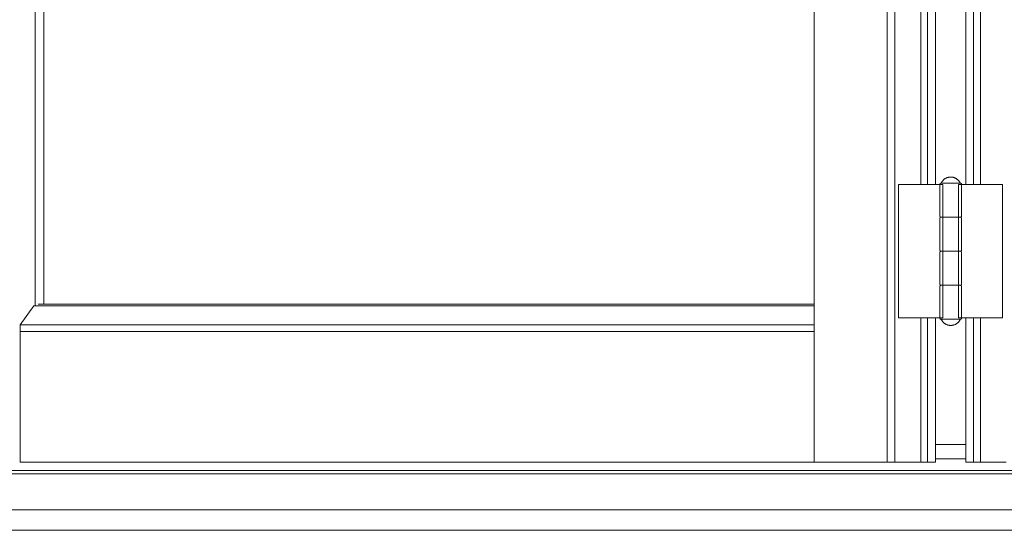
# Model space of a CAD drawing. Header units: inches. Extents: x 424 to 2043, y -237 to 445.
# Tile 723 of 965: x 860.279 to 861.002, y 212.097 to 212.472. Entities that reach past the tile are written whole.
import ezdxf

# ---------------------------------------------------------------- set-up
doc = ezdxf.new("R2010")
doc.units = ezdxf.units.IN
doc.header["$MEASUREMENT"] = 0
doc.layers.add('A-DOOR', color=31, linetype='Continuous', lineweight=9)

# ---------------------------------------------------------------- blocks, each defined once
blk = doc.blocks.new('5-panel_Bi-fold_external_door_10806 - Type 1-239811-Section 1')
at = {"layer": 'A-DOOR'}
for p, q in [((-116.02398, -0.189), (-116.02398, -2.95)), ((-115.97048, -0.189), (-115.97048, -2.95)), ((-115.9648, -0.189), (-115.9648, -2.95)), ((-116.59609, -2.83521), (-116.59609, -0.27429)), ((-116.58949, -2.83393), (-116.58949, -0.27557)), ((-115.94558, -1.786), (-115.94558, -2.74555)), ((-115.94066, -2.74604), (-115.94066, -1.786)), ((-115.93497, -1.786), (-115.93497, -2.74604)), ((-115.91258, -2.74604), (-115.91258, -1.786)), ((-115.90694, -1.786), (-115.90694, -2.74604)), ((-115.90197, -2.74555), (-115.90197, -1.786)), ((-115.96195, -2.74604), (-115.96019, -2.74604)), ((-115.96195, -2.84404), (-115.96195, -2.74604)), ((-115.96019, -2.74604), (-115.95807, -2.74604)), ((-115.95807, -2.74604), (-115.94691, -2.74604)), ((-115.94691, -2.74604), (-115.94459, -2.74604)), ((-115.94459, -2.74604), (-115.94227, -2.74604)), ((-115.94227, -2.74604), (-115.94066, -2.74604)), ((-115.94066, -2.74604), (-115.93497, -2.74604)), ((-115.93497, -2.74604), (-115.92957, -2.74604)), ((-115.93172, -2.74604), (-115.93172, -2.76904)), ((-115.92375, -2.74504), (-115.9298, -2.74504)), ((-115.92957, -2.74604), (-115.92957, -2.84404)), ((-115.91768, -2.74504), (-115.92375, -2.74504)), ((-115.91792, -2.74604), (-115.91258, -2.74604)), ((-115.91792, -2.84404), (-115.91792, -2.74604)), ((-115.91572, -2.76904), (-115.91572, -2.74604)), ((-115.91258, -2.74604), (-115.90694, -2.74604)), ((-115.90694, -2.74604), (-115.90533, -2.74604)), ((-115.90533, -2.74604), (-115.90302, -2.74604)), ((-115.90302, -2.74604), (-115.9007, -2.74604)), ((-115.9007, -2.74604), (-115.88965, -2.74604)), ((-115.88965, -2.74604), (-115.88752, -2.74604)), ((-115.88752, -2.74604), (-115.88575, -2.74604)), ((-115.88575, -2.74604), (-115.88575, -2.84404)), ((-115.93172, -2.77104), (-115.93172, -2.79404)), ((-115.92966, -2.77004), (-115.92375, -2.77004)), ((-115.92369, -2.77004), (-115.92965, -2.77004)), ((-115.92375, -2.77004), (-115.91783, -2.77004)), ((-115.91782, -2.77004), (-115.92369, -2.77004)), ((-115.91572, -2.79404), (-115.91572, -2.77104)), ((-115.93172, -2.79604), (-115.93172, -2.81904)), ((-115.92966, -2.79504), (-115.92375, -2.79504)), ((-115.92369, -2.79504), (-115.92965, -2.79504)), ((-115.92375, -2.79504), (-115.91783, -2.79504)), ((-115.91782, -2.79504), (-115.92369, -2.79504)), ((-115.91572, -2.81904), (-115.91572, -2.79604)), ((-115.93172, -2.82104), (-115.93172, -2.84404)), ((-115.92966, -2.82004), (-115.92375, -2.82004)), ((-115.92369, -2.82004), (-115.92965, -2.82004)), ((-115.92375, -2.82004), (-115.91783, -2.82004)), ((-115.91782, -2.82004), (-115.92369, -2.82004)), ((-115.91572, -2.84404), (-115.91572, -2.82104)), ((-116.02398, -2.83393), (-116.59367, -2.83393)), ((-116.60693, -2.84909), (-116.59706, -2.83521)), ((-116.02398, -2.83521), (-116.59706, -2.83521)), ((-115.96019, -2.84404), (-115.96195, -2.84404)), ((-115.95807, -2.84404), (-115.96019, -2.84404)), ((-115.94691, -2.84404), (-115.95807, -2.84404)), ((-115.94459, -2.84404), (-115.94691, -2.84404)), ((-115.94558, -2.84404), (-115.94558, -2.95)), ((-115.94227, -2.84404), (-115.94459, -2.84404)), ((-115.94066, -2.84404), (-115.94227, -2.84404)), ((-115.93497, -2.84404), (-115.94066, -2.84404)), ((-115.94066, -2.95), (-115.94066, -2.84404)), ((-115.92957, -2.84404), (-115.93497, -2.84404)), ((-115.93497, -2.84404), (-115.93497, -2.95)), ((-115.9298, -2.84504), (-115.92375, -2.84504)), ((-115.92375, -2.84504), (-115.91768, -2.84504)), ((-115.91258, -2.84404), (-115.91792, -2.84404)), ((-115.91258, -2.95), (-115.91258, -2.84404)), ((-115.90694, -2.84404), (-115.91258, -2.84404)), ((-115.90533, -2.84404), (-115.90694, -2.84404)), ((-115.90694, -2.84404), (-115.90694, -2.95)), ((-115.90302, -2.84404), (-115.90533, -2.84404)), ((-115.9007, -2.84404), (-115.90302, -2.84404)), ((-115.90197, -2.95), (-115.90197, -2.84404)), ((-115.88965, -2.84404), (-115.9007, -2.84404)), ((-115.88752, -2.84404), (-115.88965, -2.84404)), ((-115.88575, -2.84404), (-115.88752, -2.84404)), ((-116.60699, -2.85406), (-116.60693, -2.84909)), ((-116.60699, -2.95), (-116.60699, -2.85406)), ((-116.02398, -2.85406), (-116.60699, -2.85406)), ((-116.02398, -2.84909), (-116.60693, -2.84909)), ((-115.91258, -2.937), (-115.93497, -2.937)), ((-115.91244, -2.9474), (-115.93511, -2.9474)), ((-115.20687, -2.956), (-116.63502, -2.956)), ((-116.02398, -2.95), (-116.60699, -2.95)), ((-115.97048, -2.95), (-116.02398, -2.95)), ((-115.9648, -2.95), (-115.97048, -2.95)), ((-115.94558, -2.95), (-115.9648, -2.95)), ((-115.94066, -2.95), (-115.94558, -2.95)), ((-115.93497, -2.95), (-115.94066, -2.95)), ((-115.90694, -2.95), (-115.91258, -2.95)), ((-115.90197, -2.95), (-115.90694, -2.95)), ((-115.88302, -2.95), (-115.90197, -2.95)), ((-116.63084, -2.9585), (-115.21107, -2.9585)), ((-113.66392, -2.98495), (-118.57587, -2.98495)), ((-118.57586, -3), (-113.66391, -3))]:
    blk.add_line(p, q, dxfattribs=at)
at = {"layer": 'A-DOOR', "flags": 128}
for points in [[(-115.93172, -2.74604), (-115.93172, -2.746), (-115.93172, -2.74596), (-115.93172, -2.74592), (-115.93171, -2.74588), (-115.9317, -2.74584), (-115.93169, -2.7458), (-115.93168, -2.74576), (-115.93167, -2.74572), (-115.93166, -2.74569), (-115.93164, -2.74565), (-115.93163, -2.74561), (-115.93161, -2.74558), (-115.93159, -2.74554), (-115.93157, -2.74551), (-115.93155, -2.74547), (-115.93153, -2.74544), (-115.9315, -2.74541), (-115.93148, -2.74538), (-115.93145, -2.74535), (-115.93142, -2.74532), (-115.93139, -2.74529), (-115.93136, -2.74527), (-115.93133, -2.74524), (-115.9313, -2.74522), (-115.93126, -2.7452), (-115.93123, -2.74518), (-115.93119, -2.74516), (-115.93116, -2.74514), (-115.93112, -2.74512), (-115.93109, -2.74511), (-115.93105, -2.74509), (-115.93101, -2.74508), (-115.93097, -2.74507), (-115.93093, -2.74506), (-115.93089, -2.74505), (-115.93085, -2.74505), (-115.93081, -2.74504), (-115.93077, -2.74504), (-115.93073, -2.74504), (-115.93072, -2.74504)], [(-115.93072, -2.74504), (-115.93059, -2.74476), (-115.93045, -2.74449), (-115.93029, -2.74422), (-115.93013, -2.74396), (-115.92995, -2.74371), (-115.92976, -2.74347), (-115.92957, -2.74323), (-115.92936, -2.743), (-115.92915, -2.74278), (-115.92893, -2.74257), (-115.9287, -2.74236), (-115.92846, -2.74217), (-115.92821, -2.74198), (-115.92796, -2.74181), (-115.9277, -2.74164), (-115.92743, -2.74149), (-115.92716, -2.74135), (-115.92688, -2.74122), (-115.9266, -2.7411), (-115.92631, -2.74099), (-115.92602, -2.74089), (-115.92572, -2.7408), (-115.92542, -2.74073), (-115.92512, -2.74067), (-115.92482, -2.74062), (-115.92451, -2.74058), (-115.92421, -2.74055), (-115.9239, -2.74054), (-115.92372, -2.74054)], [(-115.92375, -2.74504), (-115.92403, -2.74504), (-115.92431, -2.74504), (-115.92459, -2.74504), (-115.92487, -2.74504), (-115.92514, -2.74504), (-115.92542, -2.74504), (-115.92569, -2.74504), (-115.92596, -2.74504), (-115.92622, -2.74504), (-115.92648, -2.74504), (-115.92673, -2.74504), (-115.92698, -2.74504), (-115.92723, -2.74504), (-115.92747, -2.74504), (-115.9277, -2.74504), (-115.92793, -2.74504), (-115.92815, -2.74504), (-115.92836, -2.74504), (-115.92857, -2.74504), (-115.92877, -2.74504), (-115.92896, -2.74504), (-115.92914, -2.74504), (-115.92931, -2.74504), (-115.92948, -2.74504), (-115.92963, -2.74504), (-115.92978, -2.74504), (-115.92991, -2.74504), (-115.93004, -2.74504), (-115.93015, -2.74504), (-115.93026, -2.74504), (-115.93035, -2.74504), (-115.93044, -2.74504), (-115.93051, -2.74504), (-115.93058, -2.74504), (-115.93063, -2.74504), (-115.93067, -2.74504), (-115.9307, -2.74504), (-115.93072, -2.74504), (-115.93072, -2.74504)], [(-115.93072, -2.74504), (-115.93072, -2.74504), (-115.9307, -2.74504), (-115.93067, -2.74504), (-115.93063, -2.74504), (-115.93058, -2.74504), (-115.93052, -2.74504), (-115.93045, -2.74504), (-115.93037, -2.74504), (-115.93027, -2.74504), (-115.93017, -2.74504), (-115.93006, -2.74504), (-115.92993, -2.74504), (-115.9298, -2.74504), (-115.92965, -2.74504), (-115.9295, -2.74504), (-115.92934, -2.74504), (-115.92917, -2.74504)], [(-115.91672, -2.74504), (-115.91673, -2.74504), (-115.91675, -2.74504), (-115.91677, -2.74504), (-115.91681, -2.74504), (-115.91686, -2.74504), (-115.91692, -2.74504), (-115.917, -2.74504), (-115.91708, -2.74504), (-115.91717, -2.74504), (-115.91728, -2.74504), (-115.91739, -2.74504), (-115.91751, -2.74504), (-115.91765, -2.74504), (-115.91779, -2.74504), (-115.91795, -2.74504), (-115.91811, -2.74504), (-115.91828, -2.74504), (-115.91846, -2.74504), (-115.91865, -2.74504), (-115.91885, -2.74504), (-115.91905, -2.74504), (-115.91926, -2.74504), (-115.91948, -2.74504), (-115.91971, -2.74504), (-115.91994, -2.74504), (-115.92018, -2.74504), (-115.92042, -2.74504), (-115.92067, -2.74504), (-115.92093, -2.74504), (-115.92119, -2.74504), (-115.92145, -2.74504), (-115.92172, -2.74504), (-115.92199, -2.74504), (-115.92226, -2.74504), (-115.92253, -2.74504), (-115.92281, -2.74504), (-115.92309, -2.74504), (-115.92337, -2.74504), (-115.92365, -2.74504), (-115.92375, -2.74504)], [(-115.92372, -2.74054), (-115.92342, -2.74055), (-115.92311, -2.74056), (-115.9228, -2.74059), (-115.9225, -2.74064), (-115.92219, -2.74069), (-115.92189, -2.74076), (-115.9216, -2.74084), (-115.9213, -2.74093), (-115.92101, -2.74103), (-115.92073, -2.74115), (-115.92045, -2.74127), (-115.92017, -2.74141), (-115.9199, -2.74156), (-115.91964, -2.74171), (-115.91938, -2.74188), (-115.91913, -2.74206), (-115.91889, -2.74225), (-115.91865, -2.74245), (-115.91842, -2.74266), (-115.9182, -2.74287), (-115.91799, -2.7431), (-115.91779, -2.74333), (-115.9176, -2.74357), (-115.91742, -2.74382), (-115.91725, -2.74408), (-115.91709, -2.74434), (-115.91694, -2.74461), (-115.9168, -2.74488), (-115.91672, -2.74504)], [(-115.91831, -2.74504), (-115.91814, -2.74504), (-115.91797, -2.74504), (-115.91782, -2.74504), (-115.91767, -2.74504), (-115.91754, -2.74504), (-115.91741, -2.74504), (-115.91729, -2.74504), (-115.91719, -2.74504), (-115.91709, -2.74504), (-115.91701, -2.74504), (-115.91693, -2.74504), (-115.91687, -2.74504), (-115.91682, -2.74504), (-115.91678, -2.74504), (-115.91675, -2.74504), (-115.91673, -2.74504), (-115.91672, -2.74504)], [(-115.91672, -2.74504), (-115.91668, -2.74504), (-115.91664, -2.74504), (-115.9166, -2.74505), (-115.91656, -2.74505), (-115.91652, -2.74506), (-115.91649, -2.74507), (-115.91645, -2.74508), (-115.91641, -2.74509), (-115.91637, -2.7451), (-115.91633, -2.74512), (-115.9163, -2.74513), (-115.91626, -2.74515), (-115.91623, -2.74517), (-115.91619, -2.74519), (-115.91616, -2.74521), (-115.91613, -2.74524), (-115.91609, -2.74526), (-115.91606, -2.74529), (-115.91603, -2.74531), (-115.91601, -2.74534), (-115.91598, -2.74537), (-115.91595, -2.7454), (-115.91593, -2.74543), (-115.9159, -2.74547), (-115.91588, -2.7455), (-115.91586, -2.74553), (-115.91584, -2.74557), (-115.91582, -2.7456), (-115.91581, -2.74564), (-115.91579, -2.74568), (-115.91578, -2.74571), (-115.91577, -2.74575), (-115.91575, -2.74579), (-115.91575, -2.74583), (-115.91574, -2.74587), (-115.91573, -2.74591), (-115.91573, -2.74595), (-115.91572, -2.74599), (-115.91572, -2.74603), (-115.91572, -2.74604)], [(-115.93072, -2.77004), (-115.93076, -2.77004), (-115.9308, -2.77004), (-115.93084, -2.77003), (-115.93088, -2.77003), (-115.93092, -2.77002), (-115.93096, -2.77001), (-115.931, -2.77), (-115.93104, -2.76999), (-115.93108, -2.76997), (-115.93111, -2.76996), (-115.93115, -2.76994), (-115.93119, -2.76993), (-115.93122, -2.76991), (-115.93125, -2.76989), (-115.93129, -2.76986), (-115.93132, -2.76984), (-115.93135, -2.76982), (-115.93138, -2.76979), (-115.93141, -2.76976), (-115.93144, -2.76974), (-115.93147, -2.76971), (-115.93149, -2.76968), (-115.93152, -2.76964), (-115.93154, -2.76961), (-115.93157, -2.76958), (-115.93159, -2.76955), (-115.93161, -2.76951), (-115.93162, -2.76947), (-115.93164, -2.76944), (-115.93166, -2.7694), (-115.93167, -2.76936), (-115.93168, -2.76933), (-115.93169, -2.76929), (-115.9317, -2.76925), (-115.93171, -2.76921), (-115.93172, -2.76917), (-115.93172, -2.76913), (-115.93172, -2.76909), (-115.93172, -2.76905), (-115.93172, -2.76904)], [(-115.93172, -2.77104), (-115.93172, -2.771), (-115.93172, -2.77096), (-115.93172, -2.77092), (-115.93171, -2.77088), (-115.9317, -2.77084), (-115.93169, -2.7708), (-115.93168, -2.77076), (-115.93167, -2.77072), (-115.93166, -2.77069), (-115.93164, -2.77065), (-115.93163, -2.77061), (-115.93161, -2.77058), (-115.93159, -2.77054), (-115.93157, -2.77051), (-115.93155, -2.77047), (-115.93153, -2.77044), (-115.9315, -2.77041), (-115.93148, -2.77038), (-115.93145, -2.77035), (-115.93142, -2.77032), (-115.93139, -2.77029), (-115.93136, -2.77027), (-115.93133, -2.77024), (-115.9313, -2.77022), (-115.93126, -2.7702), (-115.93123, -2.77018), (-115.93119, -2.77016), (-115.93116, -2.77014), (-115.93112, -2.77012), (-115.93109, -2.77011), (-115.93105, -2.77009), (-115.93101, -2.77008), (-115.93097, -2.77007), (-115.93093, -2.77006), (-115.93089, -2.77005), (-115.93085, -2.77005), (-115.93081, -2.77004), (-115.93077, -2.77004), (-115.93073, -2.77004), (-115.93072, -2.77004)], [(-115.92369, -2.77004), (-115.92397, -2.77004), (-115.92425, -2.77004), (-115.92453, -2.77004), (-115.92481, -2.77004), (-115.92508, -2.77004), (-115.92536, -2.77004), (-115.92563, -2.77004), (-115.9259, -2.77004), (-115.92616, -2.77004), (-115.92642, -2.77004), (-115.92668, -2.77004), (-115.92693, -2.77004), (-115.92717, -2.77004), (-115.92742, -2.77004), (-115.92765, -2.77004), (-115.92788, -2.77004), (-115.9281, -2.77004), (-115.92832, -2.77004), (-115.92852, -2.77004), (-115.92872, -2.77004), (-115.92892, -2.77004), (-115.9291, -2.77004), (-115.92927, -2.77004), (-115.92944, -2.77004), (-115.9296, -2.77004), (-115.92974, -2.77004), (-115.92988, -2.77004), (-115.93001, -2.77004), (-115.93013, -2.77004), (-115.93024, -2.77004), (-115.93033, -2.77004), (-115.93042, -2.77004), (-115.9305, -2.77004), (-115.93056, -2.77004), (-115.93062, -2.77004), (-115.93066, -2.77004), (-115.93069, -2.77004), (-115.93071, -2.77004), (-115.93072, -2.77004)], [(-115.93072, -2.77004), (-115.93072, -2.77004), (-115.9307, -2.77004), (-115.93067, -2.77004), (-115.93063, -2.77004), (-115.93058, -2.77004), (-115.93052, -2.77004), (-115.93045, -2.77004), (-115.93037, -2.77004), (-115.93027, -2.77004), (-115.93017, -2.77004), (-115.93006, -2.77004), (-115.92993, -2.77004), (-115.9298, -2.77004), (-115.92965, -2.77004), (-115.9295, -2.77004), (-115.92934, -2.77004), (-115.92917, -2.77004), (-115.92899, -2.77004), (-115.9288, -2.77004), (-115.9286, -2.77004), (-115.9284, -2.77004), (-115.92818, -2.77004), (-115.92796, -2.77004), (-115.92774, -2.77004), (-115.92751, -2.77004), (-115.92727, -2.77004), (-115.92702, -2.77004), (-115.92677, -2.77004), (-115.92652, -2.77004), (-115.92626, -2.77004), (-115.926, -2.77004), (-115.92573, -2.77004), (-115.92546, -2.77004), (-115.92519, -2.77004), (-115.92491, -2.77004), (-115.92464, -2.77004), (-115.92436, -2.77004), (-115.92408, -2.77004), (-115.9238, -2.77004), (-115.92375, -2.77004)], [(-115.92375, -2.77004), (-115.92403, -2.77004), (-115.92431, -2.77004), (-115.92459, -2.77004), (-115.92487, -2.77004), (-115.92514, -2.77004), (-115.92542, -2.77004), (-115.92569, -2.77004), (-115.92596, -2.77004), (-115.92622, -2.77004), (-115.92648, -2.77004), (-115.92673, -2.77004), (-115.92698, -2.77004), (-115.92723, -2.77004), (-115.92747, -2.77004), (-115.9277, -2.77004), (-115.92793, -2.77004), (-115.92815, -2.77004), (-115.92836, -2.77004), (-115.92857, -2.77004), (-115.92877, -2.77004), (-115.92896, -2.77004), (-115.92914, -2.77004), (-115.92931, -2.77004), (-115.92948, -2.77004), (-115.92963, -2.77004), (-115.92978, -2.77004), (-115.92991, -2.77004), (-115.93004, -2.77004), (-115.93015, -2.77004), (-115.93026, -2.77004), (-115.93035, -2.77004), (-115.93044, -2.77004), (-115.93051, -2.77004), (-115.93058, -2.77004), (-115.93063, -2.77004), (-115.93067, -2.77004), (-115.9307, -2.77004), (-115.93072, -2.77004), (-115.93072, -2.77004)], [(-115.93072, -2.77004), (-115.93072, -2.77004), (-115.9307, -2.77004), (-115.93067, -2.77004), (-115.93063, -2.77004), (-115.93058, -2.77004), (-115.93052, -2.77004), (-115.93045, -2.77004), (-115.93037, -2.77004), (-115.93027, -2.77004), (-115.93017, -2.77004), (-115.93006, -2.77004), (-115.92993, -2.77004), (-115.9298, -2.77004), (-115.92965, -2.77004)], [(-115.9295, -2.77004), (-115.92934, -2.77004), (-115.92917, -2.77004), (-115.92899, -2.77004), (-115.9288, -2.77004), (-115.9286, -2.77004), (-115.9284, -2.77004), (-115.92818, -2.77004), (-115.92796, -2.77004), (-115.92774, -2.77004), (-115.92751, -2.77004), (-115.92727, -2.77004), (-115.92702, -2.77004), (-115.92677, -2.77004), (-115.92652, -2.77004), (-115.92626, -2.77004), (-115.926, -2.77004), (-115.92573, -2.77004), (-115.92546, -2.77004), (-115.92519, -2.77004), (-115.92491, -2.77004), (-115.92464, -2.77004), (-115.92436, -2.77004), (-115.92408, -2.77004), (-115.9238, -2.77004), (-115.92369, -2.77004)], [(-115.92375, -2.77004), (-115.92347, -2.77004), (-115.9232, -2.77004), (-115.92292, -2.77004), (-115.92264, -2.77004), (-115.92236, -2.77004), (-115.92209, -2.77004), (-115.92182, -2.77004), (-115.92155, -2.77004), (-115.92129, -2.77004), (-115.92103, -2.77004), (-115.92077, -2.77004), (-115.92052, -2.77004), (-115.92027, -2.77004), (-115.92003, -2.77004), (-115.9198, -2.77004), (-115.91957, -2.77004), (-115.91935, -2.77004), (-115.91913, -2.77004), (-115.91892, -2.77004), (-115.91872, -2.77004), (-115.91853, -2.77004), (-115.91835, -2.77004), (-115.91817, -2.77004), (-115.91801, -2.77004), (-115.91785, -2.77004), (-115.9177, -2.77004), (-115.91756, -2.77004), (-115.91744, -2.77004), (-115.91732, -2.77004), (-115.91721, -2.77004), (-115.91711, -2.77004), (-115.91703, -2.77004), (-115.91695, -2.77004), (-115.91689, -2.77004), (-115.91683, -2.77004), (-115.91679, -2.77004), (-115.91676, -2.77004), (-115.91673, -2.77004), (-115.91672, -2.77004)], [(-115.91672, -2.77004), (-115.91673, -2.77004), (-115.91675, -2.77004), (-115.91677, -2.77004), (-115.91681, -2.77004), (-115.91686, -2.77004), (-115.91692, -2.77004), (-115.917, -2.77004), (-115.91708, -2.77004), (-115.91717, -2.77004), (-115.91728, -2.77004), (-115.91739, -2.77004), (-115.91751, -2.77004), (-115.91765, -2.77004), (-115.91779, -2.77004), (-115.91795, -2.77004), (-115.91811, -2.77004), (-115.91828, -2.77004), (-115.91846, -2.77004), (-115.91865, -2.77004), (-115.91885, -2.77004), (-115.91905, -2.77004), (-115.91926, -2.77004), (-115.91948, -2.77004), (-115.91971, -2.77004), (-115.91994, -2.77004), (-115.92018, -2.77004), (-115.92042, -2.77004), (-115.92067, -2.77004), (-115.92093, -2.77004), (-115.92119, -2.77004), (-115.92145, -2.77004), (-115.92172, -2.77004), (-115.92199, -2.77004), (-115.92226, -2.77004), (-115.92253, -2.77004), (-115.92281, -2.77004), (-115.92309, -2.77004), (-115.92337, -2.77004), (-115.92365, -2.77004), (-115.92375, -2.77004)], [(-115.91795, -2.77004), (-115.91811, -2.77004), (-115.91828, -2.77004), (-115.91846, -2.77004), (-115.91865, -2.77004), (-115.91885, -2.77004), (-115.91905, -2.77004), (-115.91926, -2.77004), (-115.91948, -2.77004), (-115.91971, -2.77004), (-115.91994, -2.77004), (-115.92018, -2.77004), (-115.92042, -2.77004), (-115.92067, -2.77004), (-115.92093, -2.77004), (-115.92119, -2.77004), (-115.92145, -2.77004), (-115.92172, -2.77004), (-115.92199, -2.77004), (-115.92226, -2.77004), (-115.92253, -2.77004), (-115.92281, -2.77004), (-115.92309, -2.77004), (-115.92337, -2.77004), (-115.92365, -2.77004), (-115.92369, -2.77004)], [(-115.92369, -2.77004), (-115.92341, -2.77004), (-115.92313, -2.77004), (-115.92285, -2.77004), (-115.92258, -2.77004), (-115.9223, -2.77004), (-115.92203, -2.77004), (-115.92176, -2.77004), (-115.92149, -2.77004), (-115.92123, -2.77004), (-115.92097, -2.77004), (-115.92071, -2.77004), (-115.92046, -2.77004), (-115.92022, -2.77004), (-115.91998, -2.77004), (-115.91975, -2.77004), (-115.91952, -2.77004), (-115.9193, -2.77004), (-115.91908, -2.77004), (-115.91888, -2.77004), (-115.91868, -2.77004), (-115.91849, -2.77004), (-115.91831, -2.77004), (-115.91814, -2.77004), (-115.91797, -2.77004)], [(-115.91782, -2.77004), (-115.91767, -2.77004), (-115.91754, -2.77004), (-115.91741, -2.77004), (-115.91729, -2.77004), (-115.91719, -2.77004), (-115.91709, -2.77004), (-115.91701, -2.77004), (-115.91693, -2.77004), (-115.91687, -2.77004), (-115.91682, -2.77004), (-115.91678, -2.77004), (-115.91675, -2.77004), (-115.91673, -2.77004), (-115.91672, -2.77004)], [(-115.91672, -2.77004), (-115.91673, -2.77004), (-115.91675, -2.77004), (-115.91677, -2.77004), (-115.91681, -2.77004), (-115.91686, -2.77004), (-115.91692, -2.77004), (-115.917, -2.77004), (-115.91708, -2.77004), (-115.91717, -2.77004), (-115.91728, -2.77004), (-115.91739, -2.77004), (-115.91751, -2.77004), (-115.91765, -2.77004), (-115.91779, -2.77004)], [(-115.91572, -2.76904), (-115.91572, -2.76908), (-115.91573, -2.76912), (-115.91573, -2.76916), (-115.91574, -2.7692), (-115.91574, -2.76924), (-115.91575, -2.76928), (-115.91576, -2.76932), (-115.91577, -2.76935), (-115.91579, -2.76939), (-115.9158, -2.76943), (-115.91582, -2.76947), (-115.91584, -2.7695), (-115.91586, -2.76954), (-115.91588, -2.76957), (-115.9159, -2.7696), (-115.91592, -2.76964), (-115.91595, -2.76967), (-115.91597, -2.7697), (-115.916, -2.76973), (-115.91603, -2.76976), (-115.91606, -2.76978), (-115.91609, -2.76981), (-115.91612, -2.76983), (-115.91615, -2.76986), (-115.91618, -2.76988), (-115.91622, -2.7699), (-115.91625, -2.76992), (-115.91629, -2.76994), (-115.91632, -2.76996), (-115.91636, -2.76997), (-115.9164, -2.76998), (-115.91644, -2.77), (-115.91648, -2.77001), (-115.91651, -2.77002), (-115.91655, -2.77002), (-115.91659, -2.77003), (-115.91663, -2.77003), (-115.91667, -2.77004), (-115.91671, -2.77004), (-115.91672, -2.77004)], [(-115.91672, -2.77004), (-115.91668, -2.77004), (-115.91664, -2.77004), (-115.9166, -2.77005), (-115.91656, -2.77005), (-115.91652, -2.77006), (-115.91649, -2.77007), (-115.91645, -2.77008), (-115.91641, -2.77009), (-115.91637, -2.7701), (-115.91633, -2.77012), (-115.9163, -2.77013), (-115.91626, -2.77015), (-115.91623, -2.77017), (-115.91619, -2.77019), (-115.91616, -2.77021), (-115.91613, -2.77024), (-115.91609, -2.77026), (-115.91606, -2.77029), (-115.91603, -2.77031), (-115.91601, -2.77034), (-115.91598, -2.77037), (-115.91595, -2.7704), (-115.91593, -2.77043), (-115.9159, -2.77047), (-115.91588, -2.7705), (-115.91586, -2.77053), (-115.91584, -2.77057), (-115.91582, -2.7706), (-115.91581, -2.77064), (-115.91579, -2.77068), (-115.91578, -2.77071), (-115.91577, -2.77075), (-115.91575, -2.77079), (-115.91575, -2.77083), (-115.91574, -2.77087), (-115.91573, -2.77091), (-115.91573, -2.77095), (-115.91572, -2.77099), (-115.91572, -2.77103), (-115.91572, -2.77104)], [(-115.93072, -2.79504), (-115.93076, -2.79504), (-115.9308, -2.79504), (-115.93084, -2.79503), (-115.93088, -2.79503), (-115.93092, -2.79502), (-115.93096, -2.79501), (-115.931, -2.795), (-115.93104, -2.79499), (-115.93108, -2.79497), (-115.93111, -2.79496), (-115.93115, -2.79494), (-115.93119, -2.79493), (-115.93122, -2.79491), (-115.93125, -2.79489), (-115.93129, -2.79486), (-115.93132, -2.79484), (-115.93135, -2.79482), (-115.93138, -2.79479), (-115.93141, -2.79476), (-115.93144, -2.79474), (-115.93147, -2.79471), (-115.93149, -2.79468), (-115.93152, -2.79464), (-115.93154, -2.79461), (-115.93157, -2.79458), (-115.93159, -2.79455), (-115.93161, -2.79451), (-115.93162, -2.79447), (-115.93164, -2.79444), (-115.93166, -2.7944), (-115.93167, -2.79436), (-115.93168, -2.79433), (-115.93169, -2.79429), (-115.9317, -2.79425), (-115.93171, -2.79421), (-115.93172, -2.79417), (-115.93172, -2.79413), (-115.93172, -2.79409), (-115.93172, -2.79405), (-115.93172, -2.79404)], [(-115.93172, -2.79604), (-115.93172, -2.796), (-115.93172, -2.79596), (-115.93172, -2.79592), (-115.93171, -2.79588), (-115.9317, -2.79584), (-115.93169, -2.7958), (-115.93168, -2.79576), (-115.93167, -2.79572), (-115.93166, -2.79569), (-115.93164, -2.79565), (-115.93163, -2.79561), (-115.93161, -2.79558), (-115.93159, -2.79554), (-115.93157, -2.79551), (-115.93155, -2.79547), (-115.93153, -2.79544), (-115.9315, -2.79541), (-115.93148, -2.79538), (-115.93145, -2.79535), (-115.93142, -2.79532), (-115.93139, -2.79529), (-115.93136, -2.79527), (-115.93133, -2.79524), (-115.9313, -2.79522), (-115.93126, -2.7952), (-115.93123, -2.79518), (-115.93119, -2.79516), (-115.93116, -2.79514), (-115.93112, -2.79512), (-115.93109, -2.79511), (-115.93105, -2.79509), (-115.93101, -2.79508), (-115.93097, -2.79507), (-115.93093, -2.79506), (-115.93089, -2.79505), (-115.93085, -2.79505), (-115.93081, -2.79504), (-115.93077, -2.79504), (-115.93073, -2.79504), (-115.93072, -2.79504)], [(-115.92369, -2.79504), (-115.92397, -2.79504), (-115.92425, -2.79504), (-115.92453, -2.79504), (-115.92481, -2.79504), (-115.92508, -2.79504), (-115.92536, -2.79504), (-115.92563, -2.79504), (-115.9259, -2.79504), (-115.92616, -2.79504), (-115.92642, -2.79504), (-115.92668, -2.79504), (-115.92693, -2.79504), (-115.92717, -2.79504), (-115.92742, -2.79504), (-115.92765, -2.79504), (-115.92788, -2.79504), (-115.9281, -2.79504), (-115.92832, -2.79504), (-115.92852, -2.79504), (-115.92872, -2.79504), (-115.92892, -2.79504), (-115.9291, -2.79504), (-115.92927, -2.79504), (-115.92944, -2.79504), (-115.9296, -2.79504), (-115.92974, -2.79504), (-115.92988, -2.79504), (-115.93001, -2.79504), (-115.93013, -2.79504), (-115.93024, -2.79504), (-115.93033, -2.79504), (-115.93042, -2.79504), (-115.9305, -2.79504), (-115.93056, -2.79504), (-115.93062, -2.79504), (-115.93066, -2.79504), (-115.93069, -2.79504), (-115.93071, -2.79504), (-115.93072, -2.79504)], [(-115.93072, -2.79504), (-115.93072, -2.79504), (-115.9307, -2.79504), (-115.93067, -2.79504), (-115.93063, -2.79504), (-115.93058, -2.79504), (-115.93052, -2.79504), (-115.93045, -2.79504), (-115.93037, -2.79504), (-115.93027, -2.79504), (-115.93017, -2.79504), (-115.93006, -2.79504), (-115.92993, -2.79504), (-115.9298, -2.79504), (-115.92965, -2.79504), (-115.9295, -2.79504), (-115.92934, -2.79504), (-115.92917, -2.79504), (-115.92899, -2.79504), (-115.9288, -2.79504), (-115.9286, -2.79504), (-115.9284, -2.79504), (-115.92818, -2.79504), (-115.92796, -2.79504), (-115.92774, -2.79504), (-115.92751, -2.79504), (-115.92727, -2.79504), (-115.92702, -2.79504), (-115.92677, -2.79504), (-115.92652, -2.79504), (-115.92626, -2.79504), (-115.926, -2.79504), (-115.92573, -2.79504), (-115.92546, -2.79504), (-115.92519, -2.79504), (-115.92491, -2.79504), (-115.92464, -2.79504), (-115.92436, -2.79504), (-115.92408, -2.79504), (-115.9238, -2.79504), (-115.92375, -2.79504)], [(-115.92375, -2.79504), (-115.92403, -2.79504), (-115.92431, -2.79504), (-115.92459, -2.79504), (-115.92487, -2.79504), (-115.92514, -2.79504), (-115.92542, -2.79504), (-115.92569, -2.79504), (-115.92596, -2.79504), (-115.92622, -2.79504), (-115.92648, -2.79504), (-115.92673, -2.79504), (-115.92698, -2.79504), (-115.92723, -2.79504), (-115.92747, -2.79504), (-115.9277, -2.79504), (-115.92793, -2.79504), (-115.92815, -2.79504), (-115.92836, -2.79504), (-115.92857, -2.79504), (-115.92877, -2.79504), (-115.92896, -2.79504), (-115.92914, -2.79504), (-115.92931, -2.79504), (-115.92948, -2.79504), (-115.92963, -2.79504), (-115.92978, -2.79504), (-115.92991, -2.79504), (-115.93004, -2.79504), (-115.93015, -2.79504), (-115.93026, -2.79504), (-115.93035, -2.79504), (-115.93044, -2.79504), (-115.93051, -2.79504), (-115.93058, -2.79504), (-115.93063, -2.79504), (-115.93067, -2.79504), (-115.9307, -2.79504), (-115.93072, -2.79504), (-115.93072, -2.79504)], [(-115.93072, -2.79504), (-115.93072, -2.79504), (-115.9307, -2.79504), (-115.93067, -2.79504), (-115.93063, -2.79504), (-115.93058, -2.79504), (-115.93052, -2.79504), (-115.93045, -2.79504), (-115.93037, -2.79504), (-115.93027, -2.79504), (-115.93017, -2.79504), (-115.93006, -2.79504), (-115.92993, -2.79504), (-115.9298, -2.79504), (-115.92965, -2.79504)], [(-115.9295, -2.79504), (-115.92934, -2.79504), (-115.92917, -2.79504), (-115.92899, -2.79504), (-115.9288, -2.79504), (-115.9286, -2.79504), (-115.9284, -2.79504), (-115.92818, -2.79504), (-115.92796, -2.79504), (-115.92774, -2.79504), (-115.92751, -2.79504), (-115.92727, -2.79504), (-115.92702, -2.79504), (-115.92677, -2.79504), (-115.92652, -2.79504), (-115.92626, -2.79504), (-115.926, -2.79504), (-115.92573, -2.79504), (-115.92546, -2.79504), (-115.92519, -2.79504), (-115.92491, -2.79504), (-115.92464, -2.79504), (-115.92436, -2.79504), (-115.92408, -2.79504), (-115.9238, -2.79504), (-115.92369, -2.79504)], [(-115.92375, -2.79504), (-115.92347, -2.79504), (-115.9232, -2.79504), (-115.92292, -2.79504), (-115.92264, -2.79504), (-115.92236, -2.79504), (-115.92209, -2.79504), (-115.92182, -2.79504), (-115.92155, -2.79504), (-115.92129, -2.79504), (-115.92103, -2.79504), (-115.92077, -2.79504), (-115.92052, -2.79504), (-115.92027, -2.79504), (-115.92003, -2.79504), (-115.9198, -2.79504), (-115.91957, -2.79504), (-115.91935, -2.79504), (-115.91913, -2.79504), (-115.91892, -2.79504), (-115.91872, -2.79504), (-115.91853, -2.79504), (-115.91835, -2.79504), (-115.91817, -2.79504), (-115.91801, -2.79504), (-115.91785, -2.79504), (-115.9177, -2.79504), (-115.91756, -2.79504), (-115.91744, -2.79504), (-115.91732, -2.79504), (-115.91721, -2.79504), (-115.91711, -2.79504), (-115.91703, -2.79504), (-115.91695, -2.79504), (-115.91689, -2.79504), (-115.91683, -2.79504), (-115.91679, -2.79504), (-115.91676, -2.79504), (-115.91673, -2.79504), (-115.91672, -2.79504)], [(-115.91672, -2.79504), (-115.91673, -2.79504), (-115.91675, -2.79504), (-115.91677, -2.79504), (-115.91681, -2.79504), (-115.91686, -2.79504), (-115.91692, -2.79504), (-115.917, -2.79504), (-115.91708, -2.79504), (-115.91717, -2.79504), (-115.91728, -2.79504), (-115.91739, -2.79504), (-115.91751, -2.79504), (-115.91765, -2.79504), (-115.91779, -2.79504), (-115.91795, -2.79504), (-115.91811, -2.79504), (-115.91828, -2.79504), (-115.91846, -2.79504), (-115.91865, -2.79504), (-115.91885, -2.79504), (-115.91905, -2.79504), (-115.91926, -2.79504), (-115.91948, -2.79504), (-115.91971, -2.79504), (-115.91994, -2.79504), (-115.92018, -2.79504), (-115.92042, -2.79504), (-115.92067, -2.79504), (-115.92093, -2.79504), (-115.92119, -2.79504), (-115.92145, -2.79504), (-115.92172, -2.79504), (-115.92199, -2.79504), (-115.92226, -2.79504), (-115.92253, -2.79504), (-115.92281, -2.79504), (-115.92309, -2.79504), (-115.92337, -2.79504), (-115.92365, -2.79504), (-115.92375, -2.79504)], [(-115.91795, -2.79504), (-115.91811, -2.79504), (-115.91828, -2.79504), (-115.91846, -2.79504), (-115.91865, -2.79504), (-115.91885, -2.79504), (-115.91905, -2.79504), (-115.91926, -2.79504), (-115.91948, -2.79504), (-115.91971, -2.79504), (-115.91994, -2.79504), (-115.92018, -2.79504), (-115.92042, -2.79504), (-115.92067, -2.79504), (-115.92093, -2.79504), (-115.92119, -2.79504), (-115.92145, -2.79504), (-115.92172, -2.79504), (-115.92199, -2.79504), (-115.92226, -2.79504), (-115.92253, -2.79504), (-115.92281, -2.79504), (-115.92309, -2.79504), (-115.92337, -2.79504), (-115.92365, -2.79504), (-115.92369, -2.79504)], [(-115.92369, -2.79504), (-115.92341, -2.79504), (-115.92313, -2.79504), (-115.92285, -2.79504), (-115.92258, -2.79504), (-115.9223, -2.79504), (-115.92203, -2.79504), (-115.92176, -2.79504), (-115.92149, -2.79504), (-115.92123, -2.79504), (-115.92097, -2.79504), (-115.92071, -2.79504), (-115.92046, -2.79504), (-115.92022, -2.79504), (-115.91998, -2.79504), (-115.91975, -2.79504), (-115.91952, -2.79504), (-115.9193, -2.79504), (-115.91908, -2.79504), (-115.91888, -2.79504), (-115.91868, -2.79504), (-115.91849, -2.79504), (-115.91831, -2.79504), (-115.91814, -2.79504), (-115.91797, -2.79504)], [(-115.91782, -2.79504), (-115.91767, -2.79504), (-115.91754, -2.79504), (-115.91741, -2.79504), (-115.91729, -2.79504), (-115.91719, -2.79504), (-115.91709, -2.79504), (-115.91701, -2.79504), (-115.91693, -2.79504), (-115.91687, -2.79504), (-115.91682, -2.79504), (-115.91678, -2.79504), (-115.91675, -2.79504), (-115.91673, -2.79504), (-115.91672, -2.79504)], [(-115.91672, -2.79504), (-115.91673, -2.79504), (-115.91675, -2.79504), (-115.91677, -2.79504), (-115.91681, -2.79504), (-115.91686, -2.79504), (-115.91692, -2.79504), (-115.917, -2.79504), (-115.91708, -2.79504), (-115.91717, -2.79504), (-115.91728, -2.79504), (-115.91739, -2.79504), (-115.91751, -2.79504), (-115.91765, -2.79504), (-115.91779, -2.79504)], [(-115.91572, -2.79404), (-115.91572, -2.79408), (-115.91573, -2.79412), (-115.91573, -2.79416), (-115.91574, -2.7942), (-115.91574, -2.79424), (-115.91575, -2.79428), (-115.91576, -2.79432), (-115.91577, -2.79435), (-115.91579, -2.79439), (-115.9158, -2.79443), (-115.91582, -2.79447), (-115.91584, -2.7945), (-115.91586, -2.79454), (-115.91588, -2.79457), (-115.9159, -2.7946), (-115.91592, -2.79464), (-115.91595, -2.79467), (-115.91597, -2.7947), (-115.916, -2.79473), (-115.91603, -2.79476), (-115.91606, -2.79478), (-115.91609, -2.79481), (-115.91612, -2.79483), (-115.91615, -2.79486), (-115.91618, -2.79488), (-115.91622, -2.7949), (-115.91625, -2.79492), (-115.91629, -2.79494), (-115.91632, -2.79496), (-115.91636, -2.79497), (-115.9164, -2.79498), (-115.91644, -2.795), (-115.91648, -2.79501), (-115.91651, -2.79502), (-115.91655, -2.79502), (-115.91659, -2.79503), (-115.91663, -2.79503), (-115.91667, -2.79504), (-115.91671, -2.79504), (-115.91672, -2.79504)], [(-115.91672, -2.79504), (-115.91668, -2.79504), (-115.91664, -2.79504), (-115.9166, -2.79505), (-115.91656, -2.79505), (-115.91652, -2.79506), (-115.91649, -2.79507), (-115.91645, -2.79508), (-115.91641, -2.79509), (-115.91637, -2.7951), (-115.91633, -2.79512), (-115.9163, -2.79513), (-115.91626, -2.79515), (-115.91623, -2.79517), (-115.91619, -2.79519), (-115.91616, -2.79521), (-115.91613, -2.79524), (-115.91609, -2.79526), (-115.91606, -2.79529), (-115.91603, -2.79531), (-115.91601, -2.79534), (-115.91598, -2.79537), (-115.91595, -2.7954), (-115.91593, -2.79543), (-115.9159, -2.79547), (-115.91588, -2.7955), (-115.91586, -2.79553), (-115.91584, -2.79557), (-115.91582, -2.7956), (-115.91581, -2.79564), (-115.91579, -2.79568), (-115.91578, -2.79571), (-115.91577, -2.79575), (-115.91575, -2.79579), (-115.91575, -2.79583), (-115.91574, -2.79587), (-115.91573, -2.79591), (-115.91573, -2.79595), (-115.91572, -2.79599), (-115.91572, -2.79603), (-115.91572, -2.79604)], [(-115.93072, -2.82004), (-115.93076, -2.82004), (-115.9308, -2.82004), (-115.93084, -2.82003), (-115.93088, -2.82003), (-115.93092, -2.82002), (-115.93096, -2.82001), (-115.931, -2.82), (-115.93104, -2.81999), (-115.93108, -2.81997), (-115.93111, -2.81996), (-115.93115, -2.81994), (-115.93119, -2.81993), (-115.93122, -2.81991), (-115.93125, -2.81989), (-115.93129, -2.81986), (-115.93132, -2.81984), (-115.93135, -2.81982), (-115.93138, -2.81979), (-115.93141, -2.81976), (-115.93144, -2.81974), (-115.93147, -2.81971), (-115.93149, -2.81968), (-115.93152, -2.81964), (-115.93154, -2.81961), (-115.93157, -2.81958), (-115.93159, -2.81955), (-115.93161, -2.81951), (-115.93162, -2.81947), (-115.93164, -2.81944), (-115.93166, -2.8194), (-115.93167, -2.81936), (-115.93168, -2.81933), (-115.93169, -2.81929), (-115.9317, -2.81925), (-115.93171, -2.81921), (-115.93172, -2.81917), (-115.93172, -2.81913), (-115.93172, -2.81909), (-115.93172, -2.81905), (-115.93172, -2.81904)], [(-115.91572, -2.81904), (-115.91572, -2.81908), (-115.91573, -2.81912), (-115.91573, -2.81916), (-115.91574, -2.8192), (-115.91574, -2.81924), (-115.91575, -2.81928), (-115.91576, -2.81932), (-115.91577, -2.81935), (-115.91579, -2.81939), (-115.9158, -2.81943), (-115.91582, -2.81947), (-115.91584, -2.8195), (-115.91586, -2.81954), (-115.91588, -2.81957), (-115.9159, -2.8196), (-115.91592, -2.81964), (-115.91595, -2.81967), (-115.91597, -2.8197), (-115.916, -2.81973), (-115.91603, -2.81976), (-115.91606, -2.81978), (-115.91609, -2.81981), (-115.91612, -2.81983), (-115.91615, -2.81986), (-115.91618, -2.81988), (-115.91622, -2.8199), (-115.91625, -2.81992), (-115.91629, -2.81994), (-115.91632, -2.81996), (-115.91636, -2.81997), (-115.9164, -2.81998), (-115.91644, -2.82), (-115.91648, -2.82001), (-115.91651, -2.82002), (-115.91655, -2.82002), (-115.91659, -2.82003), (-115.91663, -2.82003), (-115.91667, -2.82004), (-115.91671, -2.82004), (-115.91672, -2.82004)], [(-115.93172, -2.82104), (-115.93172, -2.821), (-115.93172, -2.82096), (-115.93172, -2.82092), (-115.93171, -2.82088), (-115.9317, -2.82084), (-115.93169, -2.8208), (-115.93168, -2.82076), (-115.93167, -2.82072), (-115.93166, -2.82069), (-115.93164, -2.82065), (-115.93163, -2.82061), (-115.93161, -2.82058), (-115.93159, -2.82054), (-115.93157, -2.82051), (-115.93155, -2.82047), (-115.93153, -2.82044), (-115.9315, -2.82041), (-115.93148, -2.82038), (-115.93145, -2.82035), (-115.93142, -2.82032), (-115.93139, -2.82029), (-115.93136, -2.82027), (-115.93133, -2.82024), (-115.9313, -2.82022), (-115.93126, -2.8202), (-115.93123, -2.82018), (-115.93119, -2.82016), (-115.93116, -2.82014), (-115.93112, -2.82012), (-115.93109, -2.82011), (-115.93105, -2.82009), (-115.93101, -2.82008), (-115.93097, -2.82007), (-115.93093, -2.82006), (-115.93089, -2.82005), (-115.93085, -2.82005), (-115.93081, -2.82004), (-115.93077, -2.82004), (-115.93073, -2.82004), (-115.93072, -2.82004)], [(-115.92369, -2.82004), (-115.92397, -2.82004), (-115.92425, -2.82004), (-115.92453, -2.82004), (-115.92481, -2.82004), (-115.92508, -2.82004), (-115.92536, -2.82004), (-115.92563, -2.82004), (-115.9259, -2.82004), (-115.92616, -2.82004), (-115.92642, -2.82004), (-115.92668, -2.82004), (-115.92693, -2.82004), (-115.92717, -2.82004), (-115.92742, -2.82004), (-115.92765, -2.82004), (-115.92788, -2.82004), (-115.9281, -2.82004), (-115.92832, -2.82004), (-115.92852, -2.82004), (-115.92872, -2.82004), (-115.92892, -2.82004), (-115.9291, -2.82004), (-115.92927, -2.82004), (-115.92944, -2.82004), (-115.9296, -2.82004), (-115.92974, -2.82004), (-115.92988, -2.82004), (-115.93001, -2.82004), (-115.93013, -2.82004), (-115.93024, -2.82004), (-115.93033, -2.82004), (-115.93042, -2.82004), (-115.9305, -2.82004), (-115.93056, -2.82004), (-115.93062, -2.82004), (-115.93066, -2.82004), (-115.93069, -2.82004), (-115.93071, -2.82004), (-115.93072, -2.82004)], [(-115.93072, -2.82004), (-115.93072, -2.82004), (-115.9307, -2.82004), (-115.93067, -2.82004), (-115.93063, -2.82004), (-115.93058, -2.82004), (-115.93052, -2.82004), (-115.93045, -2.82004), (-115.93037, -2.82004), (-115.93027, -2.82004), (-115.93017, -2.82004), (-115.93006, -2.82004), (-115.92993, -2.82004), (-115.9298, -2.82004), (-115.92965, -2.82004), (-115.9295, -2.82004), (-115.92934, -2.82004), (-115.92917, -2.82004), (-115.92899, -2.82004), (-115.9288, -2.82004), (-115.9286, -2.82004), (-115.9284, -2.82004), (-115.92818, -2.82004), (-115.92796, -2.82004), (-115.92774, -2.82004), (-115.92751, -2.82004), (-115.92727, -2.82004), (-115.92702, -2.82004), (-115.92677, -2.82004), (-115.92652, -2.82004), (-115.92626, -2.82004), (-115.926, -2.82004), (-115.92573, -2.82004), (-115.92546, -2.82004), (-115.92519, -2.82004), (-115.92491, -2.82004), (-115.92464, -2.82004), (-115.92436, -2.82004), (-115.92408, -2.82004), (-115.9238, -2.82004), (-115.92375, -2.82004)], [(-115.92375, -2.82004), (-115.92403, -2.82004), (-115.92431, -2.82004), (-115.92459, -2.82004), (-115.92487, -2.82004), (-115.92514, -2.82004), (-115.92542, -2.82004), (-115.92569, -2.82004), (-115.92596, -2.82004), (-115.92622, -2.82004), (-115.92648, -2.82004), (-115.92673, -2.82004), (-115.92698, -2.82004), (-115.92723, -2.82004), (-115.92747, -2.82004), (-115.9277, -2.82004), (-115.92793, -2.82004), (-115.92815, -2.82004), (-115.92836, -2.82004), (-115.92857, -2.82004), (-115.92877, -2.82004), (-115.92896, -2.82004), (-115.92914, -2.82004), (-115.92931, -2.82004), (-115.92948, -2.82004), (-115.92963, -2.82004), (-115.92978, -2.82004), (-115.92991, -2.82004), (-115.93004, -2.82004), (-115.93015, -2.82004), (-115.93026, -2.82004), (-115.93035, -2.82004), (-115.93044, -2.82004), (-115.93051, -2.82004), (-115.93058, -2.82004), (-115.93063, -2.82004), (-115.93067, -2.82004), (-115.9307, -2.82004), (-115.93072, -2.82004), (-115.93072, -2.82004)], [(-115.93072, -2.82004), (-115.93072, -2.82004), (-115.9307, -2.82004), (-115.93067, -2.82004), (-115.93063, -2.82004), (-115.93058, -2.82004), (-115.93052, -2.82004), (-115.93045, -2.82004), (-115.93037, -2.82004), (-115.93027, -2.82004), (-115.93017, -2.82004), (-115.93006, -2.82004), (-115.92993, -2.82004), (-115.9298, -2.82004), (-115.92965, -2.82004)], [(-115.9295, -2.82004), (-115.92934, -2.82004), (-115.92917, -2.82004), (-115.92899, -2.82004), (-115.9288, -2.82004), (-115.9286, -2.82004), (-115.9284, -2.82004), (-115.92818, -2.82004), (-115.92796, -2.82004), (-115.92774, -2.82004), (-115.92751, -2.82004), (-115.92727, -2.82004), (-115.92702, -2.82004), (-115.92677, -2.82004), (-115.92652, -2.82004), (-115.92626, -2.82004), (-115.926, -2.82004), (-115.92573, -2.82004), (-115.92546, -2.82004), (-115.92519, -2.82004), (-115.92491, -2.82004), (-115.92464, -2.82004), (-115.92436, -2.82004), (-115.92408, -2.82004), (-115.9238, -2.82004), (-115.92369, -2.82004)], [(-115.92375, -2.82004), (-115.92347, -2.82004), (-115.9232, -2.82004), (-115.92292, -2.82004), (-115.92264, -2.82004), (-115.92236, -2.82004), (-115.92209, -2.82004), (-115.92182, -2.82004), (-115.92155, -2.82004), (-115.92129, -2.82004), (-115.92103, -2.82004), (-115.92077, -2.82004), (-115.92052, -2.82004), (-115.92027, -2.82004), (-115.92003, -2.82004), (-115.9198, -2.82004), (-115.91957, -2.82004), (-115.91935, -2.82004), (-115.91913, -2.82004), (-115.91892, -2.82004), (-115.91872, -2.82004), (-115.91853, -2.82004), (-115.91835, -2.82004), (-115.91817, -2.82004), (-115.91801, -2.82004), (-115.91785, -2.82004), (-115.9177, -2.82004), (-115.91756, -2.82004), (-115.91744, -2.82004), (-115.91732, -2.82004), (-115.91721, -2.82004), (-115.91711, -2.82004), (-115.91703, -2.82004), (-115.91695, -2.82004), (-115.91689, -2.82004), (-115.91683, -2.82004), (-115.91679, -2.82004), (-115.91676, -2.82004), (-115.91673, -2.82004), (-115.91672, -2.82004)], [(-115.91672, -2.82004), (-115.91673, -2.82004), (-115.91675, -2.82004), (-115.91677, -2.82004), (-115.91681, -2.82004), (-115.91686, -2.82004), (-115.91692, -2.82004), (-115.917, -2.82004), (-115.91708, -2.82004), (-115.91717, -2.82004), (-115.91728, -2.82004), (-115.91739, -2.82004), (-115.91751, -2.82004), (-115.91765, -2.82004), (-115.91779, -2.82004), (-115.91795, -2.82004), (-115.91811, -2.82004), (-115.91828, -2.82004), (-115.91846, -2.82004), (-115.91865, -2.82004), (-115.91885, -2.82004), (-115.91905, -2.82004), (-115.91926, -2.82004), (-115.91948, -2.82004), (-115.91971, -2.82004), (-115.91994, -2.82004), (-115.92018, -2.82004), (-115.92042, -2.82004), (-115.92067, -2.82004), (-115.92093, -2.82004), (-115.92119, -2.82004), (-115.92145, -2.82004), (-115.92172, -2.82004), (-115.92199, -2.82004), (-115.92226, -2.82004), (-115.92253, -2.82004), (-115.92281, -2.82004), (-115.92309, -2.82004), (-115.92337, -2.82004), (-115.92365, -2.82004), (-115.92375, -2.82004)], [(-115.91795, -2.82004), (-115.91811, -2.82004), (-115.91828, -2.82004), (-115.91846, -2.82004), (-115.91865, -2.82004), (-115.91885, -2.82004), (-115.91905, -2.82004), (-115.91926, -2.82004), (-115.91948, -2.82004), (-115.91971, -2.82004), (-115.91994, -2.82004), (-115.92018, -2.82004), (-115.92042, -2.82004), (-115.92067, -2.82004), (-115.92093, -2.82004), (-115.92119, -2.82004), (-115.92145, -2.82004), (-115.92172, -2.82004), (-115.92199, -2.82004), (-115.92226, -2.82004), (-115.92253, -2.82004), (-115.92281, -2.82004), (-115.92309, -2.82004), (-115.92337, -2.82004), (-115.92365, -2.82004), (-115.92369, -2.82004)], [(-115.92369, -2.82004), (-115.92341, -2.82004), (-115.92313, -2.82004), (-115.92285, -2.82004), (-115.92258, -2.82004), (-115.9223, -2.82004), (-115.92203, -2.82004), (-115.92176, -2.82004), (-115.92149, -2.82004), (-115.92123, -2.82004), (-115.92097, -2.82004), (-115.92071, -2.82004), (-115.92046, -2.82004), (-115.92022, -2.82004), (-115.91998, -2.82004), (-115.91975, -2.82004), (-115.91952, -2.82004), (-115.9193, -2.82004), (-115.91908, -2.82004), (-115.91888, -2.82004), (-115.91868, -2.82004), (-115.91849, -2.82004), (-115.91831, -2.82004), (-115.91814, -2.82004), (-115.91797, -2.82004)], [(-115.91782, -2.82004), (-115.91767, -2.82004), (-115.91754, -2.82004), (-115.91741, -2.82004), (-115.91729, -2.82004), (-115.91719, -2.82004), (-115.91709, -2.82004), (-115.91701, -2.82004), (-115.91693, -2.82004), (-115.91687, -2.82004), (-115.91682, -2.82004), (-115.91678, -2.82004), (-115.91675, -2.82004), (-115.91673, -2.82004), (-115.91672, -2.82004)], [(-115.91672, -2.82004), (-115.91673, -2.82004), (-115.91675, -2.82004), (-115.91677, -2.82004), (-115.91681, -2.82004), (-115.91686, -2.82004), (-115.91692, -2.82004), (-115.917, -2.82004), (-115.91708, -2.82004), (-115.91717, -2.82004), (-115.91728, -2.82004), (-115.91739, -2.82004), (-115.91751, -2.82004), (-115.91765, -2.82004), (-115.91779, -2.82004)], [(-115.91672, -2.82004), (-115.91668, -2.82004), (-115.91664, -2.82004), (-115.9166, -2.82005), (-115.91656, -2.82005), (-115.91652, -2.82006), (-115.91649, -2.82007), (-115.91645, -2.82008), (-115.91641, -2.82009), (-115.91637, -2.8201), (-115.91633, -2.82012), (-115.9163, -2.82013), (-115.91626, -2.82015), (-115.91623, -2.82017), (-115.91619, -2.82019), (-115.91616, -2.82021), (-115.91613, -2.82024), (-115.91609, -2.82026), (-115.91606, -2.82029), (-115.91603, -2.82031), (-115.91601, -2.82034), (-115.91598, -2.82037), (-115.91595, -2.8204), (-115.91593, -2.82043), (-115.9159, -2.82047), (-115.91588, -2.8205), (-115.91586, -2.82053), (-115.91584, -2.82057), (-115.91582, -2.8206), (-115.91581, -2.82064), (-115.91579, -2.82068), (-115.91578, -2.82071), (-115.91577, -2.82075), (-115.91575, -2.82079), (-115.91575, -2.82083), (-115.91574, -2.82087), (-115.91573, -2.82091), (-115.91573, -2.82095), (-115.91572, -2.82099), (-115.91572, -2.82103), (-115.91572, -2.82104)], [(-115.93072, -2.84504), (-115.93076, -2.84504), (-115.9308, -2.84504), (-115.93084, -2.84503), (-115.93088, -2.84503), (-115.93092, -2.84502), (-115.93096, -2.84501), (-115.931, -2.845), (-115.93104, -2.84499), (-115.93108, -2.84497), (-115.93111, -2.84496), (-115.93115, -2.84494), (-115.93119, -2.84493), (-115.93122, -2.84491), (-115.93125, -2.84489), (-115.93129, -2.84486), (-115.93132, -2.84484), (-115.93135, -2.84482), (-115.93138, -2.84479), (-115.93141, -2.84476), (-115.93144, -2.84474), (-115.93147, -2.84471), (-115.93149, -2.84468), (-115.93152, -2.84464), (-115.93154, -2.84461), (-115.93157, -2.84458), (-115.93159, -2.84455), (-115.93161, -2.84451), (-115.93162, -2.84447), (-115.93164, -2.84444), (-115.93166, -2.8444), (-115.93167, -2.84436), (-115.93168, -2.84433), (-115.93169, -2.84429), (-115.9317, -2.84425), (-115.93171, -2.84421), (-115.93172, -2.84417), (-115.93172, -2.84413), (-115.93172, -2.84409), (-115.93172, -2.84405), (-115.93172, -2.84404)], [(-115.92927, -2.84504), (-115.92944, -2.84504), (-115.9296, -2.84504), (-115.92974, -2.84504), (-115.92988, -2.84504), (-115.93001, -2.84504), (-115.93013, -2.84504), (-115.93024, -2.84504), (-115.93033, -2.84504), (-115.93042, -2.84504), (-115.9305, -2.84504), (-115.93056, -2.84504), (-115.93062, -2.84504), (-115.93066, -2.84504), (-115.93069, -2.84504), (-115.93071, -2.84504), (-115.93072, -2.84504)], [(-115.93072, -2.84504), (-115.93072, -2.84504), (-115.9307, -2.84504), (-115.93067, -2.84504), (-115.93063, -2.84504), (-115.93058, -2.84504), (-115.93052, -2.84504), (-115.93045, -2.84504), (-115.93037, -2.84504), (-115.93027, -2.84504), (-115.93017, -2.84504), (-115.93006, -2.84504), (-115.92993, -2.84504), (-115.9298, -2.84504), (-115.92965, -2.84504), (-115.9295, -2.84504), (-115.92934, -2.84504), (-115.92917, -2.84504), (-115.92899, -2.84504), (-115.9288, -2.84504), (-115.9286, -2.84504), (-115.9284, -2.84504), (-115.92818, -2.84504), (-115.92796, -2.84504), (-115.92774, -2.84504), (-115.92751, -2.84504), (-115.92727, -2.84504), (-115.92702, -2.84504), (-115.92677, -2.84504), (-115.92652, -2.84504), (-115.92626, -2.84504), (-115.926, -2.84504), (-115.92573, -2.84504), (-115.92546, -2.84504), (-115.92519, -2.84504), (-115.92491, -2.84504), (-115.92464, -2.84504), (-115.92436, -2.84504), (-115.92408, -2.84504), (-115.9238, -2.84504), (-115.92375, -2.84504)], [(-115.92372, -2.84954), (-115.92403, -2.84953), (-115.92434, -2.84951), (-115.92464, -2.84948), (-115.92495, -2.84944), (-115.92525, -2.84939), (-115.92555, -2.84932), (-115.92585, -2.84924), (-115.92614, -2.84915), (-115.92643, -2.84905), (-115.92672, -2.84893), (-115.927, -2.84881), (-115.92728, -2.84867), (-115.92755, -2.84852), (-115.92781, -2.84836), (-115.92807, -2.8482), (-115.92832, -2.84802), (-115.92856, -2.84783), (-115.9288, -2.84763), (-115.92902, -2.84742), (-115.92924, -2.84721), (-115.92945, -2.84698), (-115.92965, -2.84675), (-115.92985, -2.84651), (-115.93003, -2.84626), (-115.9302, -2.846), (-115.93036, -2.84574), (-115.93051, -2.84547), (-115.93065, -2.8452), (-115.93072, -2.84504)], [(-115.92375, -2.84504), (-115.92347, -2.84504), (-115.9232, -2.84504), (-115.92292, -2.84504), (-115.92264, -2.84504), (-115.92236, -2.84504), (-115.92209, -2.84504), (-115.92182, -2.84504), (-115.92155, -2.84504), (-115.92129, -2.84504), (-115.92103, -2.84504), (-115.92077, -2.84504), (-115.92052, -2.84504), (-115.92027, -2.84504), (-115.92003, -2.84504), (-115.9198, -2.84504), (-115.91957, -2.84504), (-115.91935, -2.84504), (-115.91913, -2.84504), (-115.91892, -2.84504), (-115.91872, -2.84504), (-115.91853, -2.84504), (-115.91835, -2.84504), (-115.91817, -2.84504), (-115.91801, -2.84504), (-115.91785, -2.84504), (-115.9177, -2.84504), (-115.91756, -2.84504), (-115.91744, -2.84504), (-115.91732, -2.84504), (-115.91721, -2.84504), (-115.91711, -2.84504), (-115.91703, -2.84504), (-115.91695, -2.84504), (-115.91689, -2.84504), (-115.91683, -2.84504), (-115.91679, -2.84504), (-115.91676, -2.84504), (-115.91673, -2.84504), (-115.91672, -2.84504)], [(-115.91672, -2.84504), (-115.91686, -2.84532), (-115.917, -2.84559), (-115.91716, -2.84585), (-115.91732, -2.84611), (-115.9175, -2.84637), (-115.91768, -2.84661), (-115.91788, -2.84685), (-115.91808, -2.84708), (-115.9183, -2.8473), (-115.91852, -2.84751), (-115.91875, -2.84772), (-115.91899, -2.84791), (-115.91924, -2.8481), (-115.91949, -2.84827), (-115.91975, -2.84843), (-115.92002, -2.84859), (-115.92029, -2.84873), (-115.92057, -2.84886), (-115.92085, -2.84898), (-115.92114, -2.84909), (-115.92143, -2.84919), (-115.92173, -2.84928), (-115.92202, -2.84935), (-115.92233, -2.84941), (-115.92263, -2.84946), (-115.92293, -2.8495), (-115.92324, -2.84952), (-115.92355, -2.84954), (-115.92372, -2.84954)], [(-115.91672, -2.84504), (-115.91673, -2.84504), (-115.91675, -2.84504), (-115.91677, -2.84504), (-115.91681, -2.84504), (-115.91686, -2.84504), (-115.91692, -2.84504), (-115.917, -2.84504), (-115.91708, -2.84504), (-115.91717, -2.84504), (-115.91728, -2.84504), (-115.91739, -2.84504), (-115.91751, -2.84504), (-115.91765, -2.84504), (-115.91779, -2.84504), (-115.91795, -2.84504), (-115.91811, -2.84504), (-115.91828, -2.84504)], [(-115.91572, -2.84404), (-115.91572, -2.84408), (-115.91573, -2.84412), (-115.91573, -2.84416), (-115.91574, -2.8442), (-115.91574, -2.84424), (-115.91575, -2.84428), (-115.91576, -2.84432), (-115.91577, -2.84435), (-115.91579, -2.84439), (-115.9158, -2.84443), (-115.91582, -2.84447), (-115.91584, -2.8445), (-115.91586, -2.84454), (-115.91588, -2.84457), (-115.9159, -2.8446), (-115.91592, -2.84464), (-115.91595, -2.84467), (-115.91597, -2.8447), (-115.916, -2.84473), (-115.91603, -2.84476), (-115.91606, -2.84478), (-115.91609, -2.84481), (-115.91612, -2.84483), (-115.91615, -2.84486), (-115.91618, -2.84488), (-115.91622, -2.8449), (-115.91625, -2.84492), (-115.91629, -2.84494), (-115.91632, -2.84496), (-115.91636, -2.84497), (-115.9164, -2.84498), (-115.91644, -2.845), (-115.91648, -2.84501), (-115.91651, -2.84502), (-115.91655, -2.84502), (-115.91659, -2.84503), (-115.91663, -2.84503), (-115.91667, -2.84504), (-115.91671, -2.84504), (-115.91672, -2.84504)]]:
    blk.add_lwpolyline(points, dxfattribs=at)

msp = doc.modelspace()

# ---------------------------------------------------------------- block references
at = {"layer": 'A-DOOR'}
msp.add_blockref('5-panel_Bi-fold_external_door_10806 - Type 1-239811-Section 1', (976.88654, 215.09721), dxfattribs=at)

doc.saveas('drawing.dxf')
